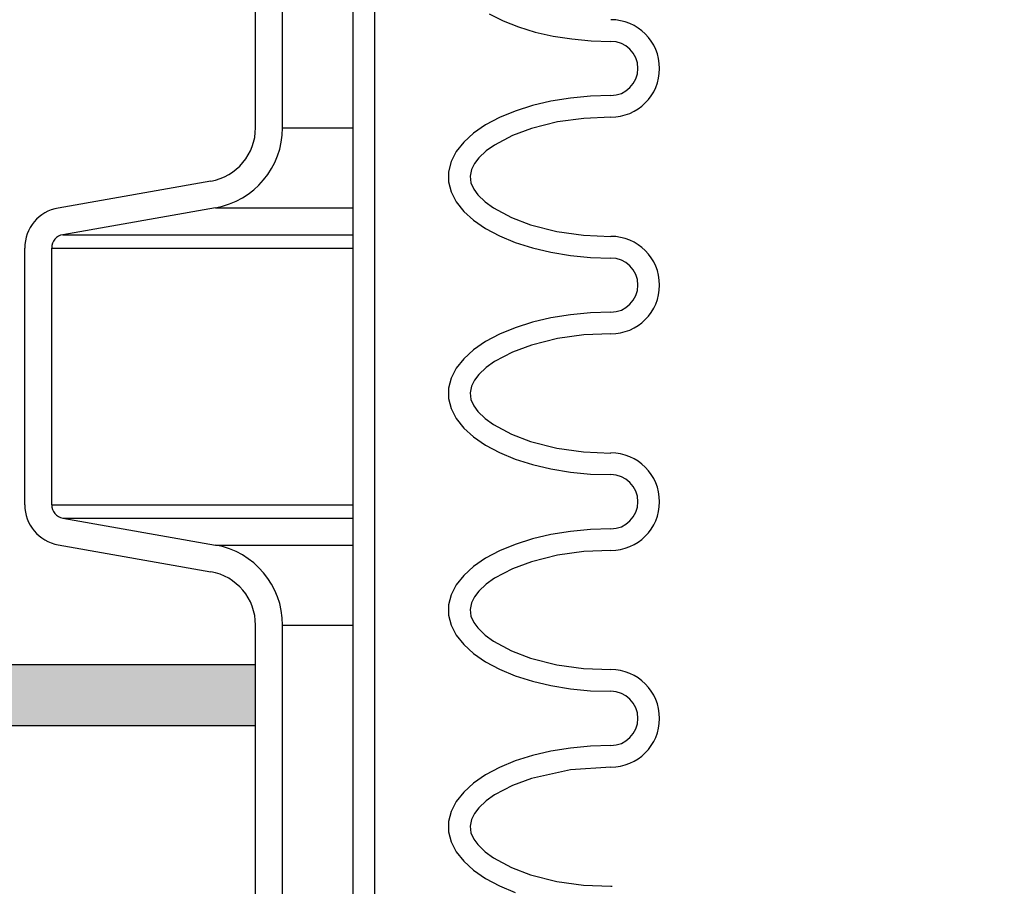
# Model space of a CAD drawing. Extents: x -169 to 6736, y -208 to 3022.
# Tile 355 of 656: x 1785.09 to 1789.64, y 977.27 to 981.27. Entities that reach past the tile are written whole.
import ezdxf

# ---------------------------------------------------------------- set-up
doc = ezdxf.new("R2010")
doc.units = 0
doc.header["$MEASUREMENT"] = 0
doc.header["$PDSIZE"] = 1
doc.layers.get('DEFPOINTS').update_dxf_attribs({"linetype": 'CONTINUOUS'})
for name, color, linetype in [('CONCRETE-HATCH', 2, 'CONTINUOUS'), ('DIM', 3, 'CONTINUOUS'), ('PEAGRAVEL-HATCH', 3, 'CONTINUOUS'), ('SPILL-BUCKET', 1, 'CONTINUOUS'), ('TANK-SLAB', 6, 'CONTINUOUS')]:
    doc.layers.add(name, color=color, linetype=linetype)
doc.styles.add('SIMPLEX', font='simplex')
doc.dimstyles.new('DIM64', dxfattribs={"dimscale": 64, "dimtxt": 0.09375, "dimasz": 0.09375, "dimexe": 0.0625, "dimexo": 0.0625, "dimgap": 0.046875, "dimtad": 1, "dimdec": 4, "dimzin": 3, "dimdsep": 46, "dimlunit": 4, "dimtxsty": 'SIMPLEX', "dimcen": 0, "dimclrd": 256, "dimclre": 256, "dimclrt": 256, "dimadec": 0, "dimazin": 0, "dimtfac": 1, "dimtdec": 4, "dimtmove": 0, "dimatfit": 3, "dimfxl": 1, "dimfrac": 2, "dimtolj": 1, "dimtzin": 0, "dimarcsym": 0})

# ---------------------------------------------------------------- blocks, each defined once
blk = doc.blocks.new('*D109')
at = {"layer": 'DEFPOINTS', "color": 0, "transparency": 16777216}
for p in [(1368.5861, 978.296), (2031.8114, 978.0147), (1368.5861, 700.5233)]:
    blk.add_point(p, dxfattribs=at)
at = {"layer": 'DIM', "lineweight": -2, "transparency": 16777216}
for p, q in [((1368.5861, 974.296), (1368.5861, 696.5233)), ((2031.8114, 974.0147), (2031.8114, 696.5233)), ((2025.8114, 700.5233), (1374.5861, 700.5233))]:
    blk.add_line(p, q, dxfattribs=at)
at = {"layer": 'DIM', "transparency": 16777216}
for points in [[(1374.5861, 701.5233), (1374.5861, 699.5233), (1368.5861, 700.5233)], [(2025.8114, 701.5233), (2025.8114, 699.5233), (2031.8114, 700.5233)]]:
    blk.add_solid(points, dxfattribs=at)
at = {"layer": 'DIM', "transparency": 16777216, "insert": (1700.1988, 708.0947), "char_height": 6, "attachment_point": 5, "style": 'SIMPLEX'}
blk.add_mtext('\\A1;55\'-3 1/4" (F.V. TANK SLAB)', dxfattribs=at)

msp = doc.modelspace()

# ---------------------------------------------------------------- hatches: boundary and pattern name
at = {"layer": 'CONCRETE-HATCH'}
h = msp.add_hatch(dxfattribs=at)
h.set_pattern_fill('AR-CONC', color=256, scale=2.67, style=0)
h.set_pattern_definition([(50, (406.909, 981.518), (19.15085, -1.67548), [2.0025, -22.0275]), (355, (406.91, 981.518), (-3.70466, 20.08353), [1.602, -17.622]), (100.4514, (408.505, 981.378), (15.4462, 18.40804), [1.70186, -18.7205]), (46.1842, (406.91, 986.858), (28.49534, -4.41936), [3.00375, -33.04125]), (96.6356, (409.284, 986.49), (24.9555, 26.00895), [2.5528, -28.08074]), (351.1842, (406.91, 986.858), (24.9555, 26.00897), [2.403, -26.433]), (21, (409.579, 985.523), (15.93742, -10.74992), [2.0025, -22.0275]), (326, (409.58, 985.523), (6.49652, 19.3615), [1.602, -17.622]), (71.4514, (410.907, 984.627), (22.43394, 8.61156), [1.70186, -18.7205]), (37.5, (406.909, 981.518), (0.324668, 8.888266), [0, -17.4084, 0, -17.889, 0, -17.68875]), (7.5, (406.909, 981.518), (7.023957, 10.53079), [0, -10.1994, 0, -17.0079, 0, -6.74175]), (327.5, (400.955, 981.518), (14.25306, -0.602215), [0, -6.675, 0, -20.826, 0, -27.6345]), (317.5, (398.285, 981.518), (15.57107, 2.6728), [0, -8.6775, 0, -13.8306, 0, -19.6245])])
h.paths.add_polyline_path([(1767.51696, 983.80117), (1772.40966, 984.45283), (1772.40966, 985.22638), (1776.35294, 984.73347), (1785.72243, 984.73347), (1785.93035, 983.95668), (1786.31624, 983.95668), (1786.36108, 983.9299), (1786.38758, 983.87999), (1786.38758, 978.29597), (1767.51696, 978.29597), (1767.51696, 980.19593)])
at = {"layer": 'PEAGRAVEL-HATCH'}
h = msp.add_hatch(dxfattribs=at)
h.set_pattern_fill('AR-SAND', color=256, scale=7.5, style=0)
h.set_pattern_definition([(37.5, (-710.438, 0), (-0.47245, 14.45118), [0, -11.4, 0, -12.75, 0, -12.1875]), (7.5, (-710.438, 0), (13.27333, 21.1661), [0, -6.15, 0, -10.275, 0, -3.9375]), (327.5, (-719.663, 0), (23.356064, 0.04244), [0, -3.75, 0, -13.5, 0, -17.625]), (317.5, (-719.663, 0), (22.54595, 6.58257), [0, -1.875, 0, -8.85, 0, -10.125])])
h.paths.add_polyline_path([(1762.66162, 960.78247), (1762.8233, 960.78249), (1762.96319, 961.97222), (1767.33022, 963.31274), (1767.40766, 965.18573), (1767.64188, 965.18573), (1767.64188, 966.78697), (1768.70678, 967.34159), (1768.717, 978.01472), (1785.16124, 978.01472), (1785.16124, 967.23834), (1785.27224, 967.17425), (1785.97586, 967.05019), (1786.12386, 966.96474), (1786.1823, 966.80415), (1786.1823, 965.20292), (1786.49396, 965.20292), (1786.49396, 963.32993), (1790.86099, 961.9894), (1790.93843, 960.79968), (1791.06334, 960.79968), (1791.06252, 935.26579), (1762.66444, 935.26579)])
h.paths.add_polyline_path([(1762.66091, 934.26579), (1791.06252, 934.26579), (1791.06252, 916.69416), (1790.14808, 915.87408), (1788.66092, 915.52328), (1787.66092, 917.52328), (1782.66092, 917.52328), (1781.66092, 915.52328), (1772.16092, 915.52328), (1771.16092, 917.52328), (1766.16092, 917.52328), (1765.16092, 915.52328), (1763.68484, 915.87407), (1762.98903, 917.52328), (1763.35027, 923.08613), (1762.66579, 923.08616)])
at = {"layer": 'TANK-SLAB'}
msp.add_hatch(color=256, dxfattribs=at).paths.add_polyline_path([(1767.64034, 978.01471), (1767.64034, 978.29596), (1786.18341, 978.29596), (1786.18341, 978.01471)])

# ---------------------------------------------------------------- linework, layer by layer
at = {"layer": 'SPILL-BUCKET', "color": 1, "linetype": 'Continuous'}
for p, q in [((1786.63137, 984.10802), (1786.63137, 969.91046)), ((1786.7313, 984.10802), (1786.7313, 969.91046)), ((1786.1823, 980.7736), (1786.1823, 981.62629)), ((1786.30722, 980.7736), (1786.30722, 981.62629)), ((1787.26021, 981.29838), (1787.3242, 981.26638)), ((1787.3242, 981.26638), (1787.39545, 981.23847)), ((1787.39545, 981.23847), (1787.4729, 981.21506)), ((1787.4729, 981.21506), (1787.55544, 981.19649)), ((1787.55544, 981.19649), (1787.64185, 981.18303)), ((1787.64185, 981.18303), (1787.73087, 981.17487)), ((1787.73087, 981.17487), (1787.82121, 981.17214)), ((1787.72727, 980.91935), (1787.63482, 980.91053)), ((1787.82121, 980.92231), (1787.72727, 980.91935)), ((1787.46014, 980.87595), (1787.38067, 980.85074)), ((1787.5453, 980.89599), (1787.46014, 980.87595)), ((1787.63482, 980.91053), (1787.5453, 980.89599)), ((1787.38067, 980.85074), (1787.30815, 980.82074)), ((1787.24372, 980.78643), (1787.18839, 980.74836)), ((1787.30815, 980.82074), (1787.24372, 980.78643)), ((1787.575, 980.80025), (1787.45521, 980.77041)), ((1787.69709, 980.81709), (1787.575, 980.80025)), ((1787.82121, 980.82237), (1787.69709, 980.81709)), ((1787.18839, 980.74836), (1787.14305, 980.70712)), ((1787.36731, 980.73796), (1787.28438, 980.69405)), ((1787.45521, 980.77041), (1787.36731, 980.73796)), ((1787.14305, 980.70712), (1787.1084, 980.66336)), ((1787.28438, 980.69405), (1787.24606, 980.66657)), ((1787.1084, 980.66336), (1787.085, 980.61778)), ((1787.24606, 980.66657), (1787.21179, 980.63425)), ((1787.085, 980.61778), (1787.0732, 980.57109)), ((1787.19231, 980.60911), (1787.17788, 980.58089)), ((1787.21179, 980.63425), (1787.19231, 980.60911)), ((1787.0732, 980.57109), (1787.0732, 980.52403)), ((1787.17788, 980.58089), (1787.1717, 980.55035)), ((1785.97586, 980.52757), (1785.27224, 980.4035)), ((1787.0732, 980.52403), (1787.085, 980.47734)), ((1787.1717, 980.55035), (1787.17613, 980.51958)), ((1787.17613, 980.51958), (1787.18937, 980.49078)), ((1787.085, 980.47734), (1787.1084, 980.43176)), ((1787.18937, 980.49078), (1787.20827, 980.46489)), ((1787.20827, 980.46489), (1787.24203, 980.43183)), ((1787.1084, 980.43176), (1787.14305, 980.388)), ((1787.24203, 980.43183), (1787.28008, 980.40386)), ((1785.99755, 980.40455), (1785.29393, 980.28048)), ((1787.14305, 980.388), (1787.18839, 980.34676)), ((1787.28008, 980.40386), (1787.3628, 980.35909)), ((1787.18839, 980.34676), (1787.24372, 980.30869)), ((1787.3628, 980.35909), (1787.45077, 980.32611)), ((1787.45077, 980.32611), (1787.57204, 980.29546)), ((1787.24372, 980.30869), (1787.30815, 980.27439)), ((1787.57204, 980.29546), (1787.69585, 980.27818)), ((1787.30815, 980.27439), (1787.38067, 980.24439)), ((1787.38067, 980.24439), (1787.46014, 980.21917)), ((1787.69585, 980.27818), (1787.82121, 980.27275)), ((1785.11741, 979.03445), (1785.11741, 980.21897)), ((1785.24232, 979.03445), (1785.24232, 980.21897)), ((1787.46014, 980.21917), (1787.5453, 980.19914)), ((1787.5453, 980.19914), (1787.63482, 980.18459)), ((1787.63482, 980.18459), (1787.72727, 980.17577)), ((1787.72727, 980.17577), (1787.82121, 980.17282)), ((1787.72727, 979.92003), (1787.63482, 979.91122)), ((1787.82121, 979.92299), (1787.72727, 979.92003)), ((1787.46014, 979.87663), (1787.38067, 979.85142)), ((1787.5453, 979.89667), (1787.46014, 979.87663)), ((1787.63482, 979.91122), (1787.5453, 979.89667)), ((1787.38067, 979.85142), (1787.30815, 979.82142)), ((1787.24372, 979.78712), (1787.18839, 979.74904)), ((1787.30815, 979.82142), (1787.24372, 979.78712)), ((1787.575, 979.80094), (1787.45521, 979.77109)), ((1787.69709, 979.81777), (1787.575, 979.80094)), ((1787.82121, 979.82306), (1787.69709, 979.81777)), ((1787.18839, 979.74904), (1787.14305, 979.7078)), ((1787.36731, 979.73865), (1787.28438, 979.69473)), ((1787.45521, 979.77109), (1787.36731, 979.73865)), ((1787.14305, 979.7078), (1787.1084, 979.66405)), ((1787.28438, 979.69473), (1787.24606, 979.66726)), ((1787.1084, 979.66405), (1787.085, 979.61847)), ((1787.24606, 979.66726), (1787.21179, 979.63493)), ((1787.085, 979.61847), (1787.0732, 979.57178)), ((1787.19231, 979.6098), (1787.17788, 979.58157)), ((1787.21179, 979.63493), (1787.19231, 979.6098)), ((1787.0732, 979.57178), (1787.0732, 979.52472)), ((1787.17788, 979.58157), (1787.1717, 979.55104)), ((1787.0732, 979.52472), (1787.085, 979.47803)), ((1787.1717, 979.55104), (1787.17613, 979.52027)), ((1787.17613, 979.52027), (1787.18937, 979.49147)), ((1787.085, 979.47803), (1787.1084, 979.43244)), ((1787.18937, 979.49147), (1787.20827, 979.46557)), ((1787.20827, 979.46557), (1787.24203, 979.43251)), ((1787.1084, 979.43244), (1787.14305, 979.38869)), ((1787.24203, 979.43251), (1787.28008, 979.40455)), ((1787.14305, 979.38869), (1787.18839, 979.34745)), ((1787.28008, 979.40455), (1787.3628, 979.35978)), ((1787.18839, 979.34745), (1787.24372, 979.30937)), ((1787.3628, 979.35978), (1787.45077, 979.32679)), ((1787.45077, 979.32679), (1787.57204, 979.29615)), ((1787.24372, 979.30937), (1787.30815, 979.27507)), ((1787.57204, 979.29615), (1787.69585, 979.27886)), ((1787.30815, 979.27507), (1787.38067, 979.24507)), ((1787.38067, 979.24507), (1787.46014, 979.21985)), ((1787.69585, 979.27886), (1787.82121, 979.27343)), ((1787.46014, 979.21985), (1787.5453, 979.19982)), ((1787.5453, 979.19982), (1787.63482, 979.18527)), ((1787.63482, 979.18527), (1787.72727, 979.17646)), ((1787.72727, 979.17646), (1787.82121, 979.1735)), ((1785.29393, 978.97294), (1785.99755, 978.84887)), ((1787.72727, 978.92072), (1787.63482, 978.9119)), ((1787.82121, 978.92367), (1787.72727, 978.92072)), ((1787.46014, 978.87732), (1787.38067, 978.8521)), ((1787.5453, 978.89736), (1787.46014, 978.87732)), ((1787.63482, 978.9119), (1787.5453, 978.89736)), ((1785.27224, 978.84992), (1785.97586, 978.72585)), ((1787.38067, 978.8521), (1787.30815, 978.8221)), ((1787.24372, 978.7878), (1787.18839, 978.74973)), ((1787.30815, 978.8221), (1787.24372, 978.7878)), ((1787.575, 978.80162), (1787.45521, 978.77177)), ((1787.69709, 978.81845), (1787.575, 978.80162)), ((1787.82121, 978.82374), (1787.69709, 978.81845)), ((1787.18839, 978.74973), (1787.14305, 978.70849)), ((1787.36731, 978.73933), (1787.28438, 978.69542)), ((1787.45521, 978.77177), (1787.36731, 978.73933)), ((1787.14305, 978.70849), (1787.1084, 978.66473)), ((1787.28438, 978.69542), (1787.24606, 978.66794)), ((1787.1084, 978.66473), (1787.085, 978.61915)), ((1787.24606, 978.66794), (1787.21179, 978.63561)), ((1787.085, 978.61915), (1787.0732, 978.57246)), ((1787.19231, 978.61048), (1787.17788, 978.58226)), ((1787.21179, 978.63561), (1787.19231, 978.61048)), ((1787.0732, 978.57246), (1787.0732, 978.5254)), ((1787.17788, 978.58226), (1787.1717, 978.55172)), ((1787.0732, 978.5254), (1787.085, 978.47871)), ((1787.1717, 978.55172), (1787.17613, 978.52095)), ((1787.17613, 978.52095), (1787.18937, 978.49215)), ((1786.1823, 976.77633), (1786.1823, 978.47982)), ((1786.30722, 976.77633), (1786.30722, 978.47982)), ((1787.085, 978.47871), (1787.1084, 978.43313)), ((1787.18937, 978.49215), (1787.20827, 978.46626)), ((1787.20827, 978.46626), (1787.24203, 978.43319)), ((1787.1084, 978.43313), (1787.14305, 978.38937)), ((1787.24203, 978.43319), (1787.28008, 978.40523)), ((1787.14305, 978.38937), (1787.18839, 978.34813)), ((1787.28008, 978.40523), (1787.3628, 978.36046)), ((1787.18839, 978.34813), (1787.24372, 978.31006)), ((1787.3628, 978.36046), (1787.45077, 978.32748)), ((1787.45077, 978.32748), (1787.57204, 978.29683)), ((1787.24372, 978.31006), (1787.30815, 978.27575)), ((1787.57204, 978.29683), (1787.69585, 978.27954)), ((1787.30815, 978.27575), (1787.38067, 978.24576)), ((1787.38067, 978.24576), (1787.46014, 978.22054)), ((1787.69585, 978.27954), (1787.82121, 978.27412)), ((1787.46014, 978.22054), (1787.5453, 978.2005)), ((1787.5453, 978.2005), (1787.63482, 978.18596)), ((1787.63482, 978.18596), (1787.72727, 978.17714)), ((1787.72727, 978.17714), (1787.82121, 978.17419)), ((1787.72727, 977.9214), (1787.63482, 977.91258)), ((1787.82121, 977.92436), (1787.72727, 977.9214)), ((1787.46014, 977.878), (1787.38067, 977.85279)), ((1787.5453, 977.89804), (1787.46014, 977.878)), ((1787.63482, 977.91258), (1787.5453, 977.89804)), ((1787.38067, 977.85279), (1787.30815, 977.82279)), ((1787.24372, 977.78848), (1787.18839, 977.75041)), ((1787.30815, 977.82279), (1787.24372, 977.78848)), ((1787.63577, 977.81226), (1787.45521, 977.77245)), ((1787.82121, 977.82442), (1787.63577, 977.81226)), ((1787.18839, 977.75041), (1787.14305, 977.70917)), ((1787.36731, 977.74001), (1787.28438, 977.6961)), ((1787.45521, 977.77245), (1787.36731, 977.74001)), ((1787.14305, 977.70917), (1787.1084, 977.66541)), ((1787.28438, 977.6961), (1787.24606, 977.66862)), ((1787.1084, 977.66541), (1787.085, 977.61983)), ((1787.24606, 977.66862), (1787.21179, 977.63629)), ((1787.085, 977.61983), (1787.0732, 977.57314)), ((1787.19231, 977.61116), (1787.17788, 977.58294)), ((1787.21179, 977.63629), (1787.19231, 977.61116)), ((1787.0732, 977.57314), (1787.0732, 977.52608)), ((1787.17788, 977.58294), (1787.1717, 977.5524)), ((1787.0732, 977.52608), (1787.085, 977.47939)), ((1787.1717, 977.5524), (1787.17613, 977.52163)), ((1787.17613, 977.52163), (1787.18937, 977.49283)), ((1787.085, 977.47939), (1787.1084, 977.43381)), ((1787.18937, 977.49283), (1787.20827, 977.46694)), ((1787.20827, 977.46694), (1787.24203, 977.43387)), ((1787.1084, 977.43381), (1787.14305, 977.39005)), ((1787.24203, 977.43387), (1787.28008, 977.40591)), ((1787.14305, 977.39005), (1787.18839, 977.34881)), ((1787.28008, 977.40591), (1787.3628, 977.36114)), ((1787.18839, 977.34881), (1787.24372, 977.31074)), ((1787.3628, 977.36114), (1787.45077, 977.32816)), ((1787.45077, 977.32816), (1787.57204, 977.29751)), ((1787.24372, 977.31074), (1787.30815, 977.27644)), ((1787.57204, 977.29751), (1787.69585, 977.28023)), ((1787.30815, 977.27644), (1787.38067, 977.24644)), ((1787.69585, 977.28023), (1787.82121, 977.2748)), ((1787.82121, 977.2748), (1787.82719, 977.2748))]:
    msp.add_line(p, q, dxfattribs=at)
at = {"layer": 'SPILL-BUCKET', "color": 7}
for p, q in [((1786.30722, 980.7736), (1786.63137, 980.7736)), ((1785.99755, 980.40455), (1786.63137, 980.40455)), ((1785.29393, 980.28048), (1786.63137, 980.28048)), ((1785.24232, 980.21897), (1786.63137, 980.21897)), ((1785.24232, 979.03445), (1786.63137, 979.03445)), ((1785.29393, 978.97294), (1786.63137, 978.97294)), ((1785.99755, 978.84887), (1786.63137, 978.84887)), ((1786.30722, 978.47982), (1786.63137, 978.47982))]:
    msp.add_line(p, q, dxfattribs=at)
at = {"layer": 'SPILL-BUCKET', "color": 1, "linetype": 'Continuous'}
for centre, radius, start, end in [((1787.82121, 981.04722), 0.22485, 270, 90), ((1787.82121, 981.04722), 0.12491, 270, 90), ((1785.93248, 980.7736), 0.24983, 280, 0), ((1785.93248, 980.7736), 0.37474, 280, 0), ((1785.30478, 980.21897), 0.18737, 100, 180), ((1785.30478, 980.21897), 0.06246, 100, 180), ((1787.82121, 980.0479), 0.22485, 270, 90), ((1787.82121, 980.0479), 0.12491, 270, 90), ((1787.82121, 979.04859), 0.22485, 270, 90), ((1787.82121, 979.04859), 0.12491, 270, 90), ((1785.30478, 979.03445), 0.18737, 180, 260), ((1785.30478, 979.03445), 0.06246, 180, 260), ((1785.93248, 978.47982), 0.37474, 0, 80), ((1785.93248, 978.47982), 0.24983, 0, 80), ((1787.82121, 978.04927), 0.22485, 270, 90), ((1787.82121, 978.04927), 0.12491, 270, 90)]:
    msp.add_arc(centre, radius, start, end, dxfattribs=at)
at = {"layer": 'TANK-SLAB'}
for p, q in [((1786.1823, 978.29597), (1767.64188, 978.29597)), ((1786.1823, 978.01472), (1767.64188, 978.01472))]:
    msp.add_line(p, q, dxfattribs=at)

# ---------------------------------------------------------------- dimensions: what is measured, and where the dimension line sits
at = {"layer": 'DIM'}
dim = msp.add_linear_dim(base=(1368.58612, 700.52328), p1=(2031.81144, 978.01471), p2=(1368.58612, 978.29596), angle=180, text='<> (F.V. TANK SLAB)', dimstyle='DIM64', dxfattribs=at)
dim.commit()
dim.dimension.update_dxf_attribs({"geometry": '*D109', "text_midpoint": (1700.19878, 708.09471)})

doc.saveas('drawing.dxf')
